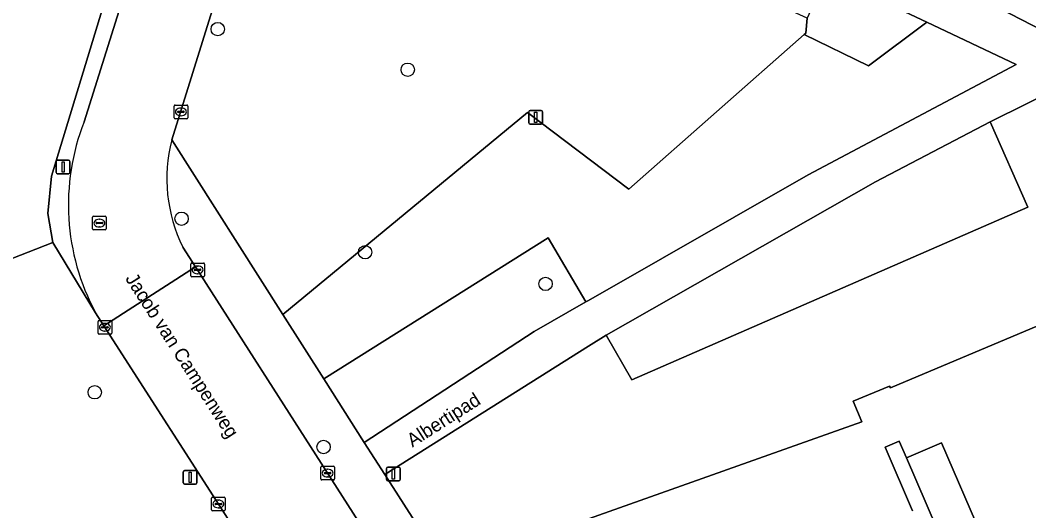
# Model space of a CAD drawing. Extents: x 159352 to 160617, y 385888 to 387323.
# Drawn here: x 159458.5 to 159532.2, y 386433.1 to 386469 of the extents above; entities that cross this region are included whole.
import ezdxf

# ---------------------------------------------------------------- set-up
doc = ezdxf.new("R2010")
doc.units = 0
for name, color, linetype in [('IMGEO_Boom', 7, 'Continuous'), ('IMGEO_Erf', 7, 'Continuous'), ('IMGEO_Groenvoorziening', 7, 'Continuous'), ('IMGEO_Hek', 7, 'Continuous'), ('IMGEO_Kolk', 7, 'Continuous'), ('IMGEO_Lichtmast', 7, 'Continuous'), ('IMGEO_Openbare_ruimte_label', 7, 'Continuous'), ('IMGEO_Pand', 7, 'Continuous'), ('IMGEO_Parkeervlak_halfverhard', 7, 'Continuous'), ('IMGEO_Rijbaan_lokaal_gesloten', 7, 'Continuous'), ('IMGEO_Rijbaan_lokaal_open', 7, 'Continuous'), ('IMGEO_Rioolput', 7, 'Continuous'), ('IMGEO_Verkeersbordpaal', 7, 'Continuous'), ('IMGEO_Voetpad_halfverhard', 7, 'Continuous'), ('IMGEO_Voetpad_open', 7, 'Continuous')]:
    doc.layers.add(name, color=color, linetype=linetype)

msp = doc.modelspace()

# ---------------------------------------------------------------- linework, layer by layer
at = {"layer": 'IMGEO_Boom'}
for centre in [(159472.915, 386468.307), (159486.792, 386465.342), (159470.274, 386454.45), (159483.683, 386452.001), (159496.859, 386449.682), (159463.931, 386441.762), (159480.646, 386437.763)]:
    msp.add_circle(centre, 0.489, dxfattribs=at)
at = {"layer": 'IMGEO_Erf'}
for points in [[(159552.636, 386431.821), (159549.321, 386440.163), (159544.391, 386451.547), (159540.719, 386449.961), (159522.049, 386442.081), (159521.98, 386442.201), (159519.338, 386441.122), (159519.962, 386439.609), (159500, 386432.51)], [(159523.662, 386433.094), (159521.658, 386437.745), (159522.686, 386438.188), (159523.213, 386436.967), (159525.773, 386438.072), (159528.723, 386431.239)]]:
    msp.add_lwpolyline(points, dxfattribs=at)
at = {"layer": 'IMGEO_Groenvoorziening'}
for points in [[(159575.069, 386507.971), (159564.819, 386500), (159527.677, 386471.06), (159534.706, 386467.413), (159542.745, 386471.47)], [(159467.314, 386488.885), (159466.443, 386489.251), (159467.005, 386488.931), (159467.722, 386488.334), (159468.528, 386487.192), (159468.942, 386485.857), (159468.978, 386484.923), (159468.819, 386484.003), (159460.775, 386457.568), (159460.504, 386454.825), (159460.866, 386452.718), (159463.993, 386447.575)], [(159463.152, 386461.523), (159469.852, 386482.865)], [(159534.734, 386464.224), (159529.345, 386461.535), (159532.075, 386455.291), (159503.169, 386442.684), (159501.293, 386445.946), (159500, 386445.131), (159485.117, 386435.744), (159489.886, 386428.296), (159500, 386432.51), (159519.962, 386439.609), (159519.338, 386441.122), (159521.98, 386442.201), (159522.049, 386442.081), (159540.719, 386449.961), (159544.391, 386451.547), (159544.278, 386451.808)], [(159469.384, 386427.253), (159474.123, 386431.798), (159464.607, 386446.619), (159463.993, 386447.575), (159460.866, 386452.718), (159450.601, 386448.684), (159437.125, 386443.389), (159436.243, 386443.042), (159392.607, 386417.051), (159393.962, 386414.948), (159407.698, 386393.628), (159382.354, 386376.783), (159419.283, 386316.377), (159458.061, 386254.291), (159460.741, 386250), (159500, 386186.48), (159520.962, 386153.341), (159520.51, 386153.027), (159521.879, 386150.588), (159523.149, 386152.545), (159524.56, 386155.081), (159530.909, 386143.925)]]:
    msp.add_lwpolyline(points, dxfattribs=at)
for points in [[(159468.819, 386484.003), (159468.978, 386484.923), (159468.942, 386485.857), (159468.528, 386487.192), (159467.722, 386488.334), (159467.005, 386488.931), (159466.443, 386489.251), (159465.501, 386489.478), (159429.657, 386465.92), (159437.872, 386469.949), (159439.272, 386467.094), (159429.419, 386462.262), (159429.146, 386462.818), (159427.415, 386461.686), (159437.125, 386443.389), (159450.601, 386448.684), (159460.866, 386452.718), (159460.504, 386454.825), (159460.775, 386457.568)], [(159524.713, 386468.811), (159517.402, 386472.271), (159515.978, 386469.117), (159515.863, 386468.007), (159515.761, 386467.917), (159520.446, 386465.635)], [(159516.054, 386457.65), (159531.236, 386465.724), (159524.713, 386468.811), (159520.446, 386465.635), (159515.761, 386467.917), (159502.941, 386456.606), (159495.539, 386462.217), (159477.671, 386447.442), (159480.655, 386442.747), (159497.049, 386453.061), (159499.81, 386448.365), (159500, 386448.474)], [(159501.293, 386445.946), (159503.169, 386442.684), (159532.075, 386455.291), (159529.345, 386461.535), (159520.968, 386457.141)], [(159483.615, 386438.09), (159496.019, 386446.193), (159499.81, 386448.365), (159497.049, 386453.061), (159480.655, 386442.747)]]:
    msp.add_lwpolyline(points, close=True, dxfattribs=at)
msp.add_arc((159478.631, 386455.457), 16.625, 158.60053, 208.30046, dxfattribs=at)
at = {"layer": 'IMGEO_Hek'}
for points in [[(159515.863, 386468.007), (159515.761, 386467.917)], [(159515.761, 386467.917), (159502.941, 386456.606)]]:
    msp.add_lwpolyline(points, dxfattribs=at)
at = {"layer": 'IMGEO_Kolk'}
for p, q in [((159469.726, 386461.835), (159469.726, 386462.687)), ((159469.801, 386462.761), (159470.653, 386462.761)), ((159469.985, 386462.255), (159469.985, 386462.267)), ((159470.423, 386462.218), (159470.025, 386462.218)), ((159470.028, 386462.304), (159470.426, 386462.304)), ((159470.214, 386462.541), (159470.239, 386462.541)), ((159470.469, 386462.267), (159470.469, 386462.255)), ((159470.727, 386462.687), (159470.727, 386461.835)), ((159470.653, 386461.761), (159469.801, 386461.761)), ((159470.237, 386461.981), (159470.212, 386461.981)), ((159470.941, 386450.285), (159470.941, 386451.137)), ((159471.016, 386451.211), (159471.868, 386451.211)), ((159471.942, 386451.137), (159471.942, 386450.285)), ((159471.2, 386450.705), (159471.2, 386450.717)), ((159471.638, 386450.668), (159471.24, 386450.668)), ((159471.243, 386450.754), (159471.641, 386450.754)), ((159471.452, 386450.431), (159471.427, 386450.431)), ((159471.429, 386450.991), (159471.454, 386450.991)), ((159471.684, 386450.717), (159471.684, 386450.705)), ((159471.868, 386450.211), (159471.016, 386450.211)), ((159464.17, 386446.088), (159464.17, 386446.94)), ((159464.245, 386447.014), (159465.097, 386447.014)), ((159464.658, 386446.794), (159464.683, 386446.794)), ((159465.171, 386446.94), (159465.171, 386446.088)), ((159465.097, 386446.014), (159464.245, 386446.014)), ((159464.429, 386446.508), (159464.429, 386446.52)), ((159464.867, 386446.471), (159464.469, 386446.471)), ((159464.472, 386446.557), (159464.87, 386446.557)), ((159464.681, 386446.234), (159464.656, 386446.234)), ((159464.913, 386446.52), (159464.913, 386446.508)), ((159480.52, 386436.352), (159481.372, 386436.352)), ((159480.445, 386435.426), (159480.445, 386436.278)), ((159480.704, 386435.846), (159480.704, 386435.858)), ((159481.142, 386435.809), (159480.744, 386435.809)), ((159480.747, 386435.895), (159481.145, 386435.895)), ((159480.956, 386435.572), (159480.931, 386435.572)), ((159480.933, 386436.132), (159480.958, 386436.132)), ((159481.188, 386435.858), (159481.188, 386435.846)), ((159481.446, 386436.278), (159481.446, 386435.426)), ((159481.372, 386435.352), (159480.52, 386435.352)), ((159472.537, 386434.097), (159473.389, 386434.097)), ((159472.462, 386433.171), (159472.462, 386434.023)), ((159472.721, 386433.591), (159472.721, 386433.603)), ((159473.159, 386433.554), (159472.761, 386433.554)), ((159472.764, 386433.64), (159473.162, 386433.64)), ((159472.95, 386433.877), (159472.975, 386433.877)), ((159473.205, 386433.603), (159473.205, 386433.591)), ((159473.463, 386434.023), (159473.463, 386433.171)), ((159473.389, 386433.097), (159472.537, 386433.097)), ((159472.973, 386433.317), (159472.948, 386433.317))]:
    msp.add_line(p, q, dxfattribs=at)
for points in [[(159469.726, 386461.835), (159469.726, 386462.687)], [(159469.801, 386462.761), (159470.653, 386462.761)], [(159470.727, 386462.687), (159470.727, 386461.835)], [(159470.653, 386461.761), (159469.801, 386461.761)], [(159470.941, 386450.285), (159470.941, 386451.137)], [(159471.016, 386451.211), (159471.868, 386451.211)], [(159471.942, 386451.137), (159471.942, 386450.285)], [(159471.868, 386450.211), (159471.016, 386450.211)], [(159464.17, 386446.088), (159464.17, 386446.94)], [(159464.245, 386447.014), (159465.097, 386447.014)], [(159465.171, 386446.94), (159465.171, 386446.088)], [(159465.097, 386446.014), (159464.245, 386446.014)], [(159480.52, 386436.352), (159481.372, 386436.352)], [(159480.445, 386435.426), (159480.445, 386436.278)], [(159481.446, 386436.278), (159481.446, 386435.426)], [(159481.372, 386435.352), (159480.52, 386435.352)], [(159472.537, 386434.097), (159473.389, 386434.097)], [(159472.462, 386433.171), (159472.462, 386434.023)], [(159473.463, 386434.023), (159473.463, 386433.171)], [(159473.389, 386433.097), (159472.537, 386433.097)]]:
    msp.add_lwpolyline(points, dxfattribs=at)
for centre, radius, start, end in [((159469.803, 386462.685), 0.0765, 91.55205, 178.44795), ((159469.803, 386462.685), 0.0765, 91.55205, 178.44795), ((159470.025, 386462.264), 0.0403, 85.87752, 175.75265), ((159470.022, 386462.254), 0.0366, 178.93798, 274.71019), ((159470.426, 386462.261), 0.043, 264.86636, 352.45326), ((159470.43, 386462.266), 0.0386, 1.73085, 96.63898), ((159470.651, 386462.685), 0.0765, 1.55205, 88.44795), ((159470.651, 386462.685), 0.0765, 1.55205, 88.44795), ((159469.803, 386461.837), 0.0765, 181.55205, 268.44795), ((159469.803, 386461.837), 0.0765, 181.55205, 268.44795), ((159470.651, 386461.837), 0.0765, 271.55205, 358.44795), ((159470.651, 386461.837), 0.0765, 271.55205, 358.44795), ((159471.018, 386451.135), 0.0765, 91.55205, 178.44795), ((159471.018, 386451.135), 0.0765, 91.55205, 178.44795), ((159471.866, 386451.135), 0.0765, 1.55205, 88.44795), ((159471.866, 386451.135), 0.0765, 1.55205, 88.44795), ((159471.018, 386450.287), 0.0765, 181.55205, 268.44795), ((159471.018, 386450.287), 0.0765, 181.55205, 268.44795), ((159471.24, 386450.714), 0.0403, 85.87752, 175.75265), ((159471.237, 386450.704), 0.0366, 178.93798, 274.71019), ((159471.641, 386450.711), 0.043, 264.86636, 352.45326), ((159471.645, 386450.716), 0.0386, 1.73085, 96.63898), ((159471.866, 386450.287), 0.0765, 271.55205, 358.44795), ((159471.866, 386450.287), 0.0765, 271.55205, 358.44795), ((159464.247, 386446.938), 0.0765, 91.55205, 178.44795), ((159464.247, 386446.938), 0.0765, 91.55205, 178.44795), ((159465.095, 386446.938), 0.0765, 1.55205, 88.44795), ((159465.095, 386446.938), 0.0765, 1.55205, 88.44795), ((159464.247, 386446.09), 0.0765, 181.55205, 268.44795), ((159464.247, 386446.09), 0.0765, 181.55205, 268.44795), ((159464.469, 386446.517), 0.0403, 85.87752, 175.75265), ((159464.466, 386446.507), 0.0366, 178.93798, 274.71019), ((159464.87, 386446.514), 0.043, 264.86636, 352.45326), ((159464.874, 386446.519), 0.0386, 1.73085, 96.63898), ((159465.095, 386446.09), 0.0765, 271.55205, 358.44795), ((159465.095, 386446.09), 0.0765, 271.55205, 358.44795), ((159480.522, 386436.276), 0.0765, 91.55205, 178.44795), ((159480.522, 386436.276), 0.0765, 91.55205, 178.44795), ((159481.37, 386436.276), 0.0765, 1.55205, 88.44795), ((159481.37, 386436.276), 0.0765, 1.55205, 88.44795), ((159480.744, 386435.855), 0.0403, 85.87752, 175.75265), ((159480.741, 386435.845), 0.0366, 178.93798, 274.71019), ((159481.145, 386435.852), 0.043, 264.86636, 352.45326), ((159481.149, 386435.857), 0.0386, 1.73085, 96.63898), ((159480.522, 386435.428), 0.0765, 181.55205, 268.44795), ((159480.522, 386435.428), 0.0765, 181.55205, 268.44795), ((159481.37, 386435.428), 0.0765, 271.55205, 358.44795), ((159481.37, 386435.428), 0.0765, 271.55205, 358.44795), ((159472.539, 386434.021), 0.0765, 91.55205, 178.44795), ((159472.539, 386434.021), 0.0765, 91.55205, 178.44795), ((159473.387, 386434.021), 0.0765, 1.55205, 88.44795), ((159473.387, 386434.021), 0.0765, 1.55205, 88.44795), ((159472.761, 386433.6), 0.0403, 85.87752, 175.75265), ((159472.758, 386433.59), 0.0366, 178.93798, 274.71019), ((159473.162, 386433.597), 0.043, 264.86636, 352.45326), ((159473.166, 386433.602), 0.0386, 1.73085, 96.63898), ((159472.539, 386433.173), 0.0765, 181.55205, 268.44795), ((159472.539, 386433.173), 0.0765, 181.55205, 268.44795), ((159473.387, 386433.173), 0.0765, 271.55205, 358.44795), ((159473.387, 386433.173), 0.0765, 271.55205, 358.44795)]:
    msp.add_arc(centre, radius, start, end, dxfattribs=at)
for centre, major_axis, ratio, start_param, end_param in [((159470.213, 386462.261), (-0.387, 0.002), 0.722429, 4.712389, 7.853982), ((159470.238, 386462.261), (-0.39, 0.002), 0.717154, 1.570796, 4.712389), ((159471.428, 386450.711), (-0.387, 0.002), 0.722429, 4.712389, 7.853982), ((159471.453, 386450.711), (-0.39, 0.002), 0.717154, 1.570796, 4.712389), ((159464.657, 386446.514), (-0.387, 0.002), 0.722429, 4.712389, 7.853982), ((159464.682, 386446.514), (-0.39, 0.002), 0.717154, 1.570796, 4.712389), ((159480.932, 386435.852), (-0.387, 0.002), 0.722429, 4.712389, 7.853982), ((159480.957, 386435.852), (-0.39, 0.002), 0.717154, 1.570796, 4.712389), ((159472.949, 386433.597), (-0.387, 0.002), 0.722429, 4.712389, 7.853982), ((159472.974, 386433.597), (-0.39, 0.002), 0.717154, 1.570796, 4.712389)]:
    msp.add_ellipse(centre, major_axis=major_axis, ratio=ratio, start_param=start_param, end_param=end_param, dxfattribs=at)
at = {"layer": 'IMGEO_Lichtmast'}
for p, q in [((159495.644, 386461.454), (159495.644, 386462.254)), ((159495.644, 386462.254), (159495.644, 386461.454)), ((159495.744, 386462.354), (159496.534, 386462.354)), ((159496.534, 386462.354), (159495.744, 386462.354)), ((159496.634, 386462.254), (159496.634, 386461.454)), ((159496.634, 386461.454), (159496.634, 386462.254)), ((159496.534, 386461.354), (159495.744, 386461.354)), ((159495.744, 386461.354), (159496.534, 386461.354)), ((159461.121, 386457.839), (159461.121, 386458.639)), ((159461.121, 386458.639), (159461.121, 386457.839)), ((159461.221, 386458.739), (159462.011, 386458.739)), ((159462.011, 386458.739), (159461.221, 386458.739)), ((159462.111, 386458.639), (159462.111, 386457.839)), ((159462.111, 386457.839), (159462.111, 386458.639)), ((159462.011, 386457.739), (159461.221, 386457.739)), ((159461.221, 386457.739), (159462.011, 386457.739)), ((159470.4, 386435.139), (159470.4, 386435.939)), ((159470.4, 386435.939), (159470.4, 386435.139)), ((159470.5, 386436.039), (159471.29, 386436.039)), ((159471.29, 386436.039), (159470.5, 386436.039)), ((159471.39, 386435.939), (159471.39, 386435.139)), ((159471.39, 386435.139), (159471.39, 386435.939)), ((159471.29, 386435.039), (159470.5, 386435.039)), ((159470.5, 386435.039), (159471.29, 386435.039))]:
    msp.add_line(p, q, dxfattribs=at)
for points in [[(159496.064, 386462.229), (159496.214, 386462.229), (159496.214, 386461.479), (159496.064, 386461.479), (159496.064, 386462.229)], [(159461.541, 386458.614), (159461.691, 386458.614), (159461.691, 386457.864), (159461.541, 386457.864), (159461.541, 386458.614)], [(159470.82, 386435.914), (159470.97, 386435.914), (159470.97, 386435.164), (159470.82, 386435.164), (159470.82, 386435.914)]]:
    msp.add_lwpolyline(points, dxfattribs=at)
for centre, start, end in [((159495.744, 386462.254), 90, 180), ((159495.744, 386462.254), 90, 180), ((159496.534, 386462.254), 0, 90), ((159496.534, 386462.254), 360, 90), ((159495.744, 386461.454), 180, 270), ((159495.744, 386461.454), 180, 270), ((159496.534, 386461.454), 270, 0), ((159496.534, 386461.454), 270, 0), ((159461.221, 386458.639), 90, 180), ((159461.221, 386458.639), 90, 180), ((159462.011, 386458.639), 0, 90), ((159462.011, 386458.639), 360, 90), ((159461.221, 386457.839), 180, 270), ((159461.221, 386457.839), 180, 270), ((159462.011, 386457.839), 270, 0), ((159462.011, 386457.839), 270, 0), ((159470.5, 386435.939), 90, 180), ((159470.5, 386435.939), 90, 180), ((159471.29, 386435.939), 0, 90), ((159471.29, 386435.939), 360, 90), ((159470.5, 386435.139), 180, 270), ((159470.5, 386435.139), 180, 270), ((159471.29, 386435.139), 270, 0), ((159471.29, 386435.139), 270, 0)]:
    msp.add_arc(centre, 0.1, start, end, dxfattribs=at)
at = {"layer": 'IMGEO_Pand'}
msp.add_lwpolyline([(159525.773, 386438.072), (159523.213, 386436.967), (159526.166, 386430.127), (159528.723, 386431.239)], close=True, dxfattribs=at)
at = {"layer": 'IMGEO_Parkeervlak_halfverhard'}
msp.add_lwpolyline([(159476.399, 386482.204), (159469.559, 386460.205), (159477.671, 386447.442), (159495.539, 386462.217), (159502.941, 386456.606), (159515.761, 386467.917), (159515.863, 386468.007), (159515.978, 386469.117), (159500, 386476.402), (159481.905, 386484.652)], dxfattribs=at)
at = {"layer": 'IMGEO_Rijbaan_lokaal_gesloten'}
msp.add_lwpolyline([(159500, 386406.055), (159471.301, 386450.928), (159464.607, 386446.619), (159474.123, 386431.798)], dxfattribs=at)
at = {"layer": 'IMGEO_Rijbaan_lokaal_open'}
for points in [[(159469.852, 386482.865), (159463.152, 386461.523)], [(159469.559, 386460.205), (159476.399, 386482.204)], [(159463.993, 386447.575), (159464.607, 386446.619), (159471.301, 386450.928), (159470.374, 386452.378)]]:
    msp.add_lwpolyline(points, dxfattribs=at)
for centre, radius, start, end in [((159478.631, 386455.457), 16.625, 158.60053, 208.30046), ((159480.406, 386457.378), 11.209, 165.39399, 206.49521)]:
    msp.add_arc(centre, radius, start, end, dxfattribs=at)
at = {"layer": 'IMGEO_Rioolput'}
for p, q in [((159463.774, 386453.706), (159463.774, 386454.558)), ((159463.849, 386454.632), (159464.701, 386454.632)), ((159464.033, 386454.126), (159464.033, 386454.138)), ((159464.471, 386454.089), (159464.073, 386454.089)), ((159464.076, 386454.175), (159464.474, 386454.175)), ((159464.262, 386454.412), (159464.287, 386454.412)), ((159464.517, 386454.138), (159464.517, 386454.126)), ((159464.775, 386454.558), (159464.775, 386453.706)), ((159464.701, 386453.632), (159463.849, 386453.632)), ((159464.285, 386453.852), (159464.26, 386453.852))]:
    msp.add_line(p, q, dxfattribs=at)
for points in [[(159463.774, 386453.706), (159463.774, 386454.558)], [(159463.849, 386454.632), (159464.701, 386454.632)], [(159464.775, 386454.558), (159464.775, 386453.706)], [(159464.701, 386453.632), (159463.849, 386453.632)]]:
    msp.add_lwpolyline(points, dxfattribs=at)
for centre, radius, start, end in [((159463.851, 386454.556), 0.0765, 91.55205, 178.44795), ((159463.851, 386454.556), 0.0765, 91.55205, 178.44795), ((159464.073, 386454.135), 0.0403, 85.87752, 175.75265), ((159464.07, 386454.125), 0.0366, 178.93798, 274.71019), ((159464.474, 386454.132), 0.043, 264.86636, 352.45326), ((159464.478, 386454.137), 0.0386, 1.73085, 96.63898), ((159464.699, 386454.556), 0.0765, 1.55205, 88.44795), ((159464.699, 386454.556), 0.0765, 1.55205, 88.44795), ((159463.851, 386453.708), 0.0765, 181.55205, 268.44795), ((159463.851, 386453.708), 0.0765, 181.55205, 268.44795), ((159464.699, 386453.708), 0.0765, 271.55205, 358.44795), ((159464.699, 386453.708), 0.0765, 271.55205, 358.44795)]:
    msp.add_arc(centre, radius, start, end, dxfattribs=at)
for centre, major_axis, ratio, start_param, end_param in [((159464.261, 386454.132), (-0.387, 0.002), 0.722429, 4.712389, 7.853982), ((159464.286, 386454.132), (-0.39, 0.002), 0.717154, 1.570796, 4.712389)]:
    msp.add_ellipse(centre, major_axis=major_axis, ratio=ratio, start_param=start_param, end_param=end_param, dxfattribs=at)
at = {"layer": 'IMGEO_Verkeersbordpaal'}
for p, q in [((159485.347, 386436.284), (159486.137, 386436.284)), ((159486.137, 386436.284), (159485.347, 386436.284)), ((159485.247, 386435.384), (159485.247, 386436.184)), ((159485.247, 386436.184), (159485.247, 386435.384)), ((159486.237, 386436.184), (159486.237, 386435.384)), ((159486.237, 386435.384), (159486.237, 386436.184)), ((159486.137, 386435.284), (159485.347, 386435.284)), ((159485.347, 386435.284), (159486.137, 386435.284))]:
    msp.add_line(p, q, dxfattribs=at)
msp.add_lwpolyline([(159485.667, 386436.159), (159485.817, 386436.159), (159485.817, 386435.409), (159485.667, 386435.409), (159485.667, 386436.159)], dxfattribs=at)
for centre, start, end in [((159485.347, 386436.184), 90, 180), ((159485.347, 386436.184), 90, 180), ((159486.137, 386436.184), 0, 90), ((159486.137, 386436.184), 360, 90), ((159485.347, 386435.384), 180, 270), ((159485.347, 386435.384), 180, 270), ((159486.137, 386435.384), 270, 0), ((159486.137, 386435.384), 270, 0)]:
    msp.add_arc(centre, 0.1, start, end, dxfattribs=at)
at = {"layer": 'IMGEO_Voetpad_halfverhard'}
msp.add_lwpolyline([(159542.745, 386471.47), (159534.706, 386467.413), (159527.677, 386471.06), (159521.717, 386474.152), (159514.222, 386478.04), (159511.126, 386475.635), (159510.81, 386475.39), (159517.402, 386472.271), (159524.713, 386468.811), (159531.236, 386465.724), (159516.054, 386457.65), (159500, 386448.474), (159499.81, 386448.365), (159496.019, 386446.193), (159483.615, 386438.09), (159485.117, 386435.744), (159500, 386445.131), (159501.293, 386445.946), (159520.968, 386457.141), (159529.345, 386461.535), (159534.734, 386464.224)], dxfattribs=at)
at = {"layer": 'IMGEO_Voetpad_open'}
for points in [[(159485.117, 386435.744), (159483.615, 386438.09), (159480.655, 386442.747), (159477.671, 386447.442), (159469.559, 386460.205)], [(159470.374, 386452.378), (159471.301, 386450.928), (159500, 386406.055), (159500.36, 386405.492), (159515.604, 386381.536)], [(159526.166, 386430.127), (159523.213, 386436.967), (159522.686, 386438.188), (159521.658, 386437.745), (159523.662, 386433.094)], [(159521.66, 386378.824), (159518.558, 386383.368), (159518.546, 386383.479), (159500, 386412.48), (159489.886, 386428.296), (159485.117, 386435.744)]]:
    msp.add_lwpolyline(points, dxfattribs=at)
msp.add_arc((159480.406, 386457.378), 11.209, 165.39399, 206.49521, dxfattribs=at)

# ---------------------------------------------------------------- texts
at = {"layer": 'IMGEO_Openbare_ruimte_label'}
for s, rotation, p in [('Jacob van Campenweg', 302.70423, (159466.127, 386450.071)), ('Albertipad', 32.54589, (159487.134, 386437.709))]:
    msp.add_text(s, height=1, rotation=rotation, dxfattribs=at).set_placement(p)

doc.saveas('drawing.dxf')
